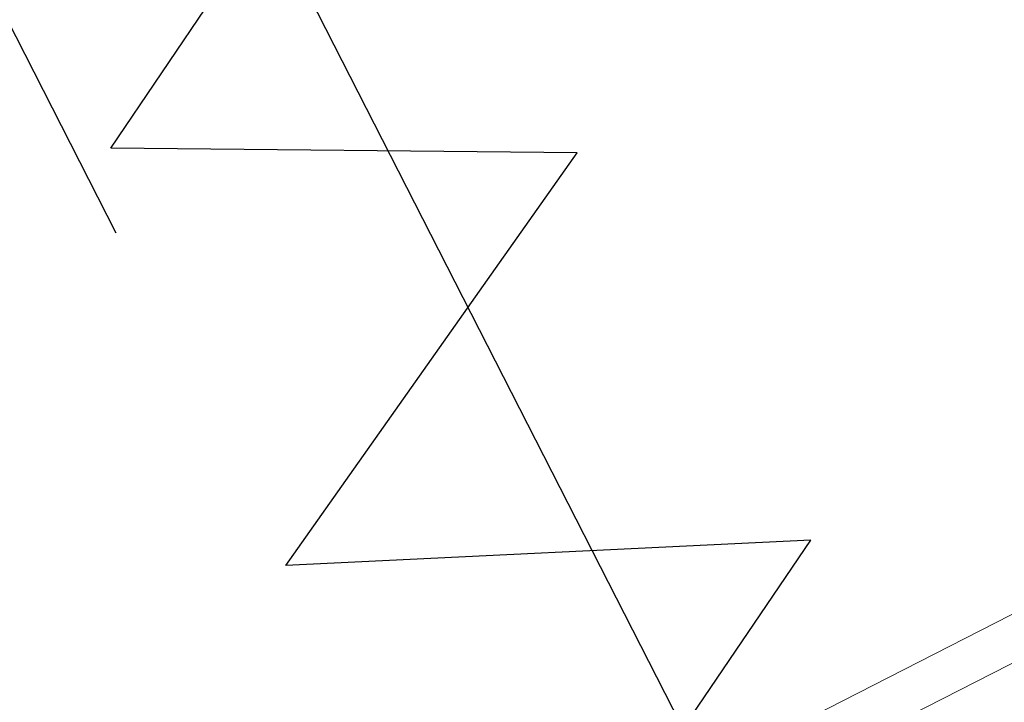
# Model space of a CAD drawing. Header units: metres. Extents: x 538891 to 1080079, y 6588829 to 13178720.
# Tile 703 of 1056: x 539914.06 to 539915.64, y 6589206.22 to 6589207.32. Entities that reach past the tile are written whole.
import ezdxf

# ---------------------------------------------------------------- set-up
doc = ezdxf.new("R2010")
doc.units = ezdxf.units.M
doc.header["$LTSCALE"] = 0.4
for name, pattern in [('DASHED', [52.916667, 26.458333, -26.458333]), ('Hidden Line', [48.902778, 35.277778, -13.625]), ('Triple Dashed', [92.604163, 66.145831, -26.458332])]:
    doc.linetypes.add(name, pattern=pattern)
doc.layers.add('AR', color=7, linetype='Continuous')

msp = doc.modelspace()

# ---------------------------------------------------------------- linework, layer by layer
at = {"layer": 'AR', "color": 251, "linetype": 'Triple Dashed', "lineweight": 9, "true_color": 0x575757}
msp.add_line((539875.4636, 6589185.8463), (539955.9275, 6589226.9152), dxfattribs=at)
at = {"layer": 'AR', "color": 8, "linetype": 'DASHED', "lineweight": 25, "true_color": 0x808080}
for p, q in [((539915.2373, 6589205.9561), (539909.8025, 6589216.6042)), ((539909.4017, 6589216.3997), (539914.8365, 6589205.7515)), ((539914.2049, 6589207.1096), (539914.643, 6589207.7579)), ((539914.9548, 6589207.1021), (539914.2049, 6589207.1096)), ((539914.486, 6589206.4382), (539914.9548, 6589207.1021)), ((539915.3303, 6589206.4788), (539914.486, 6589206.4382)), ((539914.8365, 6589205.7515), (539915.3303, 6589206.4788))]:
    msp.add_line(p, q, dxfattribs=at)
at = {"layer": 'AR', "color": 7, "linetype": 'Hidden Line', "lineweight": 9}
msp.add_line((539912.787, 6589204.8177), (539917.5878, 6589207.268), dxfattribs=at)

doc.saveas('drawing.dxf')
